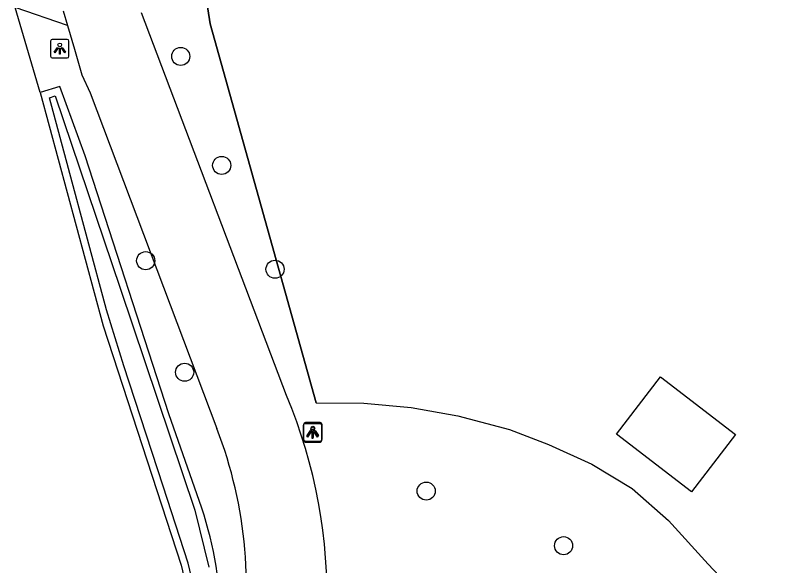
# Model space of a CAD drawing. Extents: x 163268 to 164360, y 381529 to 382285.
# Drawn here: x 163840.35 to 163881.8, y 381727.84 to 381757.6 of the extents above; entities that cross this region are included whole.
import ezdxf

# ---------------------------------------------------------------- set-up
doc = ezdxf.new("R2010")
doc.units = 0
for name, color, linetype in [('IMGEO_Boom', 7, 'Continuous'), ('IMGEO_Erf', 7, 'Continuous'), ('IMGEO_Groenvoorziening', 7, 'Continuous'), ('IMGEO_Hek', 7, 'Continuous'), ('IMGEO_Lichtpunt', 7, 'Continuous'), ('IMGEO_Pand', 7, 'Continuous'), ('IMGEO_Rijbaan_lokaal_gesloten', 7, 'Continuous'), ('IMGEO_Voetpad_open', 7, 'Continuous'), ('IMGEO_Waterloop', 7, 'Continuous')]:
    doc.layers.add(name, color=color, linetype=linetype)

msp = doc.modelspace()

# ---------------------------------------------------------------- linework, layer by layer
at = {"layer": 'IMGEO_Boom'}
for centre in [(163849.298, 381755.378), (163851.514, 381749.484), (163847.403, 381744.332), (163854.398, 381743.87), (163849.511, 381738.303), (163862.574, 381731.873), (163870.006, 381728.922)]:
    msp.add_circle(centre, 0.489, dxfattribs=at)
at = {"layer": 'IMGEO_Erf'}
msp.add_lwpolyline([(163841.699, 381753.429), (163845.103, 381740.812), (163849.317, 381727.872), (163849.792, 381725.891), (163849.755, 381723.086)], dxfattribs=at)
at = {"layer": 'IMGEO_Groenvoorziening'}
for points in [[(163853.342, 381766.734), (163852.921, 381766.145), (163851.842, 381764.638), (163850.811, 381762.261), (163850.503, 381759.694), (163850.883, 381757.141), (163856.616, 381736.644), (163859.21, 381736.627), (163861.761, 381736.402), (163864.289, 381735.951), (163867.084, 381735.196), (163869.192, 381734.396), (163871.524, 381733.322), (163873.711, 381732.021), (163875.685, 381730.29), (163877.82, 381727.931), (163880.26, 381725.345), (163880.92, 381724.646), (163881.763, 381723.722)], [(163841.699, 381753.429), (163840.353, 381758.031)], [(163850.444, 381730.949), (163848.649, 381736.043), (163844.135, 381750), (163842.758, 381753.746), (163841.699, 381753.429)]]:
    msp.add_lwpolyline(points, dxfattribs=at)
msp.add_arc((163830.622, 381724.433), 20.865, 0.4485, 18.1982, dxfattribs=at)
at = {"layer": 'IMGEO_Hek'}
for points in [[(163856.616, 381736.644), (163850.883, 381757.141), (163850.503, 381759.694), (163850.811, 381762.261), (163851.842, 381764.638), (163852.921, 381766.145)], [(163856.616, 381736.644), (163859.21, 381736.627), (163861.761, 381736.402), (163864.289, 381735.951), (163867.084, 381735.196), (163869.192, 381734.396), (163871.524, 381733.322), (163873.711, 381732.021), (163875.685, 381730.29), (163877.82, 381727.931)], [(163877.82, 381727.931), (163880.26, 381725.345), (163880.92, 381724.646), (163881.763, 381723.722), (163902.744, 381700.712)]]:
    msp.add_lwpolyline(points, dxfattribs=at)
at = {"layer": 'IMGEO_Lichtpunt'}
for p, q in [((163842.259, 381756.202), (163842.259, 381755.395)), ((163842.259, 381756.202), (163842.259, 381755.395)), ((163843.161, 381756.297), (163842.353, 381756.297)), ((163843.161, 381756.297), (163842.353, 381756.297)), ((163843.255, 381755.395), (163843.255, 381756.202)), ((163843.255, 381755.395), (163843.255, 381756.202)), ((163842.353, 381755.301), (163843.161, 381755.301)), ((163842.353, 381755.301), (163843.161, 381755.301)), ((163856.848, 381735.578), (163856.04, 381735.578)), ((163856.848, 381735.578), (163856.04, 381735.578)), ((163855.929, 381735.421), (163855.929, 381734.614)), ((163855.929, 381735.421), (163855.929, 381734.614)), ((163855.946, 381735.483), (163855.946, 381734.676)), ((163855.946, 381735.483), (163855.946, 381734.676)), ((163856.831, 381735.516), (163856.023, 381735.516)), ((163856.831, 381735.516), (163856.023, 381735.516)), ((163856.925, 381734.614), (163856.925, 381735.421)), ((163856.925, 381734.614), (163856.925, 381735.421)), ((163856.942, 381734.676), (163856.942, 381735.483)), ((163856.942, 381734.676), (163856.942, 381735.483)), ((163856.023, 381734.52), (163856.831, 381734.52)), ((163856.023, 381734.52), (163856.831, 381734.52)), ((163856.04, 381734.582), (163856.848, 381734.582)), ((163856.04, 381734.582), (163856.848, 381734.582))]:
    msp.add_line(p, q, dxfattribs=at)
for points in [[(163842.633, 381755.866), (163842.672, 381755.838), (163842.484, 381755.576), (163842.446, 381755.603), (163842.633, 381755.866)], [(163842.735, 381755.818), (163842.782, 381755.818), (163842.782, 381755.496), (163842.735, 381755.496), (163842.735, 381755.818)], [(163842.845, 381755.838), (163842.883, 381755.865), (163843.07, 381755.603), (163843.031, 381755.575), (163842.845, 381755.838)], [(163856.303, 381735.085), (163856.342, 381735.057), (163856.154, 381734.795), (163856.116, 381734.822), (163856.303, 381735.085)], [(163856.32, 381735.147), (163856.359, 381735.119), (163856.171, 381734.857), (163856.133, 381734.884), (163856.32, 381735.147)], [(163856.405, 381735.037), (163856.452, 381735.037), (163856.452, 381734.715), (163856.405, 381734.715), (163856.405, 381735.037)], [(163856.422, 381735.099), (163856.469, 381735.099), (163856.469, 381734.777), (163856.422, 381734.777), (163856.422, 381735.099)], [(163856.515, 381735.057), (163856.553, 381735.084), (163856.74, 381734.822), (163856.701, 381734.794), (163856.515, 381735.057)], [(163856.532, 381735.119), (163856.57, 381735.146), (163856.757, 381734.884), (163856.718, 381734.856), (163856.532, 381735.119)]]:
    msp.add_lwpolyline(points, dxfattribs=at)
for centre in [(163842.758, 381756), (163856.428, 381735.219), (163856.445, 381735.281)]:
    msp.add_circle(centre, 0.0994, dxfattribs=at)
for centre, start, end in [((163842.353, 381756.202), 90, 180), ((163842.353, 381756.202), 90, 180), ((163843.161, 381756.202), 0, 90), ((163843.161, 381756.202), 0, 90), ((163842.353, 381755.395), 180, 270), ((163842.353, 381755.395), 180, 270), ((163843.161, 381755.395), 270, 0), ((163843.161, 381755.395), 270, 360), ((163856.04, 381735.483), 90, 180), ((163856.04, 381735.483), 90, 180), ((163856.848, 381735.483), 0, 90), ((163856.848, 381735.483), 0, 90), ((163856.023, 381735.421), 90, 180), ((163856.023, 381735.421), 90, 180), ((163856.831, 381735.421), 0, 90), ((163856.831, 381735.421), 0, 90), ((163856.023, 381734.614), 180, 270), ((163856.023, 381734.614), 180, 270), ((163856.04, 381734.676), 180, 270), ((163856.04, 381734.676), 180, 270), ((163856.831, 381734.614), 270, 0), ((163856.831, 381734.614), 270, 360), ((163856.848, 381734.676), 270, 0), ((163856.848, 381734.676), 270, 360)]:
    msp.add_arc(centre, 0.0946, start, end, dxfattribs=at)
at = {"layer": 'IMGEO_Pand'}
msp.add_lwpolyline([(163876.932, 381731.837), (163872.867, 381734.948), (163875.238, 381738.047), (163879.303, 381734.936), (163876.932, 381731.837)], dxfattribs=at)
at = {"layer": 'IMGEO_Rijbaan_lokaal_gesloten'}
for points in [[(163842.934, 381757.84), (163843.168, 381757.053)], [(163855.027, 381737.048), (163847.169, 381757.733)], [(163843.168, 381757.053), (163843.547, 381755.779), (163843.946, 381754.38), (163844.396, 381753.401), (163851.249, 381735.266)]]:
    msp.add_lwpolyline(points, dxfattribs=at)
for centre, radius, start, end in [((163828.687, 381726.081), 28.532, 334.1457, 22.6048), ((163829.242, 381726.722), 23.607, 348.5309, 21.2184)]:
    msp.add_arc(centre, radius, start, end, dxfattribs=at)
at = {"layer": 'IMGEO_Voetpad_open'}
msp.add_lwpolyline([(163843.168, 381757.053), (163840.353, 381758.031)], dxfattribs=at)
at = {"layer": 'IMGEO_Waterloop'}
msp.add_lwpolyline([(163850.193, 381725.936), (163849.702, 381727.981), (163848.346, 381732.145), (163846.227, 381738.654), (163845.285, 381741.674), (163842.194, 381753.133), (163842.508, 381753.239), (163846.027, 381742.85), (163850.059, 381730.838), (163850.815, 381727.752)], dxfattribs=at)

doc.saveas('drawing.dxf')
